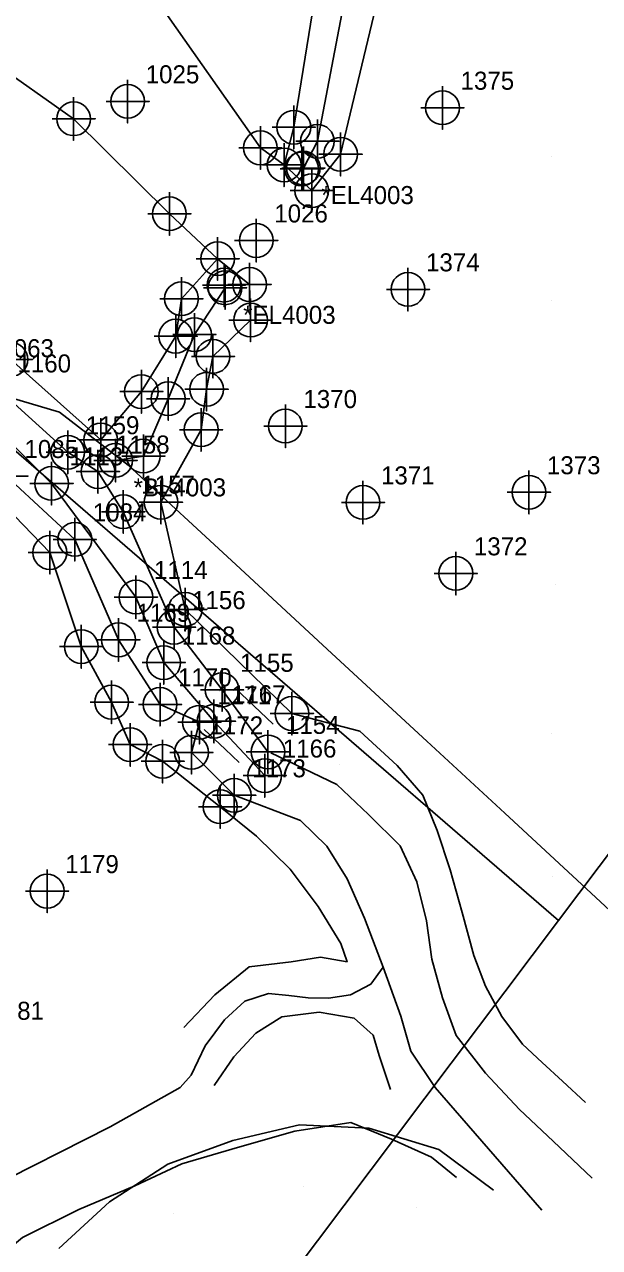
# Model space of a CAD drawing. Extents: x 1497074 to 1501343, y 481943 to 486114.
# Drawn here: x 1498850.2 to 1498929.9, y 484795.7 to 484965.4 of the extents above; entities that cross this region are included whole.
import ezdxf

# ---------------------------------------------------------------- set-up
doc = ezdxf.new("R2010")
doc.units = 0
for name, color, linetype in [('Exist DTM Breakline', 7, 'Continuous'), ('Exist DTM Breakline Cogo Point CELL', 7, 'Continuous'), ('Exist DTM Breakline Underwater', 7, 'Continuous'), ('Exist DTM Breakline Underwater Cogo Number', 7, 'Continuous'), ('Exist DTM Breakline Underwater Cogo Point CELL', 7, 'Continuous'), ('Exist DTM Drainline', 7, 'Continuous'), ('Exist DTM Drainline Cogo Comment', 7, 'Continuous'), ('Exist DTM Drainline Cogo Point CELL', 7, 'Continuous'), ('Exist DTM Regular Point CELL', 7, 'Continuous'), ('Exist DTM Regular Point Cogo Number', 7, 'Continuous'), ('Exist Hydro Stream or Body of Water', 7, 'Continuous'), ('Exist Hydro Stream or Body of Water Cogo Number', 7, 'Continuous'), ('Exist Hydro Stream or Body of Water Cogo Point CELL', 7, 'Continuous'), ('PH Exist DTM Boundary', 7, 'Continuous'), ('PH Exist DTM Breakline', 7, 'Continuous'), ('PH Exist DTM Obscure Area', 7, 'Continuous'), ('PH Exist DTM Point', 7, 'Continuous')]:
    doc.layers.add(name, color=color, linetype=linetype)

msp = doc.modelspace()

# ---------------------------------------------------------------- linework, layer by layer
at = {"layer": 'Exist DTM Breakline'}
for points in [[(1498886.17, 484945.87), (1498882.87, 484948.24), (1498867.57, 484970.04), (1498847.28, 484990.38), (1498827.38, 485006.54), (1498809.93, 485025.27)], [(1498775.21, 485004.72), (1498793.79, 484996.26), (1498808.42, 484984.36), (1498833.91, 484968.52), (1498856.98, 484952.27), (1498870.26, 484939.1), (1498876.95, 484932.87)], [(1498744.92, 484986.11), (1498746.76, 484983.79), (1498749.06, 484979.81), (1498751.42, 484976.44), (1498755.46, 484972.7), (1498760.73, 484968.38), (1498763.33, 484962.19), (1498774.08, 484951.56), (1498777.73, 484947.76), (1498788.85, 484944.25), (1498794.49, 484945.4), (1498805.54, 484938.25), (1498812.46, 484932.81), (1498812.92, 484927.65), (1498823.11, 484919.47), (1498839.03, 484907.27), (1498853.68, 484892.12), (1498858.04, 484879.07)], [(1498890, 484942.31), (1498886.17, 484945.87), (1498887.51, 484951.1), (1498891.9, 484978.31)], [(1498890, 484942.31), (1498893.99, 484947.35), (1498901.29, 484977.88)], [(1498848.29, 484918.89), (1498860.73, 484907.73), (1498866.37, 484914.43), (1498871.13, 484922.12), (1498871.93, 484927.32), (1498876.95, 484932.87), (1498881.38, 484929.29), (1498881.52, 484924.35), (1498876.3, 484919.32), (1498875.42, 484914.75), (1498874.66, 484909.15), (1498869.08, 484899.09), (1498872.46, 484884.23), (1498887.25, 484869.79)], [(1498877.3, 484856.86), (1498869.32, 484863.16), (1498864.82, 484865.47), (1498862.25, 484871.36), (1498858.04, 484879.07)]]:
    msp.add_lwpolyline(points, dxfattribs=at)
at = {"layer": 'Exist DTM Breakline Cogo Point CELL'}
for points in [[(1498856.98, 484955.27), (1498856.98, 484949.27), (1498856.98, 484952.27), (1498859.98, 484952.27), (1498853.98, 484952.27)], [(1498887.51, 484954.1), (1498887.51, 484948.1), (1498887.51, 484951.1), (1498890.51, 484951.1), (1498884.51, 484951.1)], [(1498882.87, 484951.24), (1498882.87, 484945.24), (1498882.87, 484948.24), (1498885.87, 484948.24), (1498879.87, 484948.24)], [(1498893.99, 484950.35), (1498893.99, 484944.35), (1498893.99, 484947.35), (1498896.99, 484947.35), (1498890.99, 484947.35)], [(1498886.17, 484948.87), (1498886.17, 484942.87), (1498886.17, 484945.87), (1498889.17, 484945.87), (1498883.17, 484945.87)], [(1498890, 484945.31), (1498890, 484939.31), (1498890, 484942.31), (1498893, 484942.31), (1498887, 484942.31)], [(1498870.26, 484942.1), (1498870.26, 484936.1), (1498870.26, 484939.1), (1498873.26, 484939.1), (1498867.26, 484939.1)], [(1498876.95, 484935.87), (1498876.95, 484929.87), (1498876.95, 484932.87), (1498879.95, 484932.87), (1498873.95, 484932.87)], [(1498881.38, 484932.29), (1498881.38, 484926.29), (1498881.38, 484929.29), (1498884.38, 484929.29), (1498878.38, 484929.29)], [(1498871.93, 484930.32), (1498871.93, 484924.32), (1498871.93, 484927.32), (1498874.93, 484927.32), (1498868.93, 484927.32)], [(1498881.52, 484927.35), (1498881.52, 484921.35), (1498881.52, 484924.35), (1498884.52, 484924.35), (1498878.52, 484924.35)], [(1498871.13, 484925.12), (1498871.13, 484919.12), (1498871.13, 484922.12), (1498874.13, 484922.12), (1498868.13, 484922.12)], [(1498876.3, 484922.32), (1498876.3, 484916.32), (1498876.3, 484919.32), (1498879.3, 484919.32), (1498873.3, 484919.32)], [(1498848.29, 484921.89), (1498848.29, 484915.89), (1498848.29, 484918.89), (1498851.29, 484918.89), (1498845.29, 484918.89)], [(1498866.37, 484917.43), (1498866.37, 484911.43), (1498866.37, 484914.43), (1498869.37, 484914.43), (1498863.37, 484914.43)], [(1498875.42, 484917.75), (1498875.42, 484911.75), (1498875.42, 484914.75), (1498878.42, 484914.75), (1498872.42, 484914.75)], [(1498874.66, 484912.15), (1498874.66, 484906.15), (1498874.66, 484909.15), (1498877.66, 484909.15), (1498871.66, 484909.15)], [(1498860.73, 484910.73), (1498860.73, 484904.73), (1498860.73, 484907.73), (1498863.73, 484907.73), (1498857.73, 484907.73)], [(1498869.08, 484902.09), (1498869.08, 484896.09), (1498869.08, 484899.09), (1498872.08, 484899.09), (1498866.08, 484899.09)], [(1498853.68, 484895.12), (1498853.68, 484889.12), (1498853.68, 484892.12), (1498856.68, 484892.12), (1498850.68, 484892.12)], [(1498872.46, 484887.23), (1498872.46, 484881.23), (1498872.46, 484884.23), (1498875.46, 484884.23), (1498869.46, 484884.23)], [(1498858.04, 484882.07), (1498858.04, 484876.07), (1498858.04, 484879.07), (1498861.04, 484879.07), (1498855.04, 484879.07)], [(1498862.25, 484874.36), (1498862.25, 484868.36), (1498862.25, 484871.36), (1498865.25, 484871.36), (1498859.25, 484871.36)], [(1498887.25, 484872.79), (1498887.25, 484866.79), (1498887.25, 484869.79), (1498890.25, 484869.79), (1498884.25, 484869.79)], [(1498864.82, 484868.47), (1498864.82, 484862.47), (1498864.82, 484865.47), (1498867.82, 484865.47), (1498861.82, 484865.47)], [(1498869.32, 484866.16), (1498869.32, 484860.16), (1498869.32, 484863.16), (1498872.32, 484863.16), (1498866.32, 484863.16)], [(1498877.3, 484859.86), (1498877.3, 484853.86), (1498877.3, 484856.86), (1498880.3, 484856.86), (1498874.3, 484856.86)]]:
    msp.add_lwpolyline(points, dxfattribs=at)
for centre in [(1498856.98, 484952.27), (1498887.51, 484951.1), (1498882.87, 484948.24), (1498893.99, 484947.35), (1498886.17, 484945.87), (1498890, 484942.31), (1498870.26, 484939.1), (1498876.95, 484932.87), (1498881.38, 484929.29), (1498871.93, 484927.32), (1498881.52, 484924.35), (1498871.13, 484922.12), (1498848.29, 484918.89), (1498876.3, 484919.32), (1498875.42, 484914.75), (1498866.37, 484914.43), (1498860.73, 484907.73), (1498874.66, 484909.15), (1498869.08, 484899.09), (1498853.68, 484892.12), (1498872.46, 484884.23), (1498858.04, 484879.07), (1498862.25, 484871.36), (1498887.25, 484869.79), (1498864.82, 484865.47), (1498869.32, 484863.16), (1498877.3, 484856.86)]:
    msp.add_circle(centre, 2.34, dxfattribs=at)
at = {"layer": 'Exist DTM Breakline Underwater'}
for points in [[(1498750.73, 484992.89), (1498758.04, 484983.48), (1498764.12, 484975.48), (1498764.69, 484973.18), (1498775.65, 484962.42), (1498785.17, 484949.25), (1498793.42, 484948.79), (1498808.56, 484943.26), (1498823.45, 484934.26), (1498824.11, 484928.79), (1498829.62, 484922.46), (1498831.92, 484922.46), (1498835.82, 484919.77), (1498853.92, 484901.7), (1498865.62, 484885.93), (1498869.47, 484876.85)], [(1498883.48, 484861.18), (1498876.43, 484868.71), (1498869.47, 484876.85)]]:
    msp.add_lwpolyline(points, dxfattribs=at)
at = {"layer": 'Exist DTM Breakline Underwater Cogo Point CELL'}
for points in [[(1498853.92, 484904.7), (1498853.92, 484898.7), (1498853.92, 484901.7), (1498856.92, 484901.7), (1498850.92, 484901.7)], [(1498865.62, 484888.93), (1498865.62, 484882.93), (1498865.62, 484885.93), (1498868.62, 484885.93), (1498862.62, 484885.93)], [(1498869.47, 484879.85), (1498869.47, 484873.85), (1498869.47, 484876.85), (1498872.47, 484876.85), (1498866.47, 484876.85)], [(1498876.43, 484871.71), (1498876.43, 484865.71), (1498876.43, 484868.71), (1498879.43, 484868.71), (1498873.43, 484868.71)], [(1498883.48, 484864.18), (1498883.48, 484858.18), (1498883.48, 484861.18), (1498886.48, 484861.18), (1498880.48, 484861.18)]]:
    msp.add_lwpolyline(points, dxfattribs=at)
for centre in [(1498853.92, 484901.7), (1498865.62, 484885.93), (1498869.47, 484876.85), (1498876.43, 484868.71), (1498883.48, 484861.18)]:
    msp.add_circle(centre, 2.34, dxfattribs=at)
at = {"layer": 'Exist DTM Drainline'}
for points in [[(1498896.74, 484980.44), (1498890.78, 484949.15), (1498888.83, 484945.44)], [(1498862.79, 484904.9), (1498866.65, 484905.49), (1498870.09, 484913.45), (1498873.74, 484922.33), (1498877.98, 484928.83)]]:
    msp.add_lwpolyline(points, dxfattribs=at)
at = {"layer": 'Exist DTM Drainline Cogo Point CELL'}
for points in [[(1498890.78, 484952.15), (1498890.78, 484946.15), (1498890.78, 484949.15), (1498893.78, 484949.15), (1498887.78, 484949.15)], [(1498888.83, 484948.44), (1498888.83, 484942.44), (1498888.83, 484945.44), (1498891.83, 484945.44), (1498885.83, 484945.44)], [(1498877.98, 484931.83), (1498877.98, 484925.83), (1498877.98, 484928.83), (1498880.98, 484928.83), (1498874.98, 484928.83)], [(1498873.74, 484925.33), (1498873.74, 484919.33), (1498873.74, 484922.33), (1498876.74, 484922.33), (1498870.74, 484922.33)], [(1498870.09, 484916.45), (1498870.09, 484910.45), (1498870.09, 484913.45), (1498873.09, 484913.45), (1498867.09, 484913.45)], [(1498866.65, 484908.49), (1498866.65, 484902.49), (1498866.65, 484905.49), (1498869.65, 484905.49), (1498863.65, 484905.49)], [(1498862.79, 484907.9), (1498862.79, 484901.9), (1498862.79, 484904.9), (1498865.79, 484904.9), (1498859.79, 484904.9)]]:
    msp.add_lwpolyline(points, dxfattribs=at)
for centre in [(1498890.78, 484949.15), (1498888.83, 484945.44), (1498877.98, 484928.83), (1498873.74, 484922.33), (1498870.09, 484913.45), (1498862.79, 484904.9), (1498866.65, 484905.49)]:
    msp.add_circle(centre, 2.34, dxfattribs=at)
at = {"layer": 'Exist DTM Regular Point CELL'}
for points in [[(1498864.47, 484957.69), (1498864.47, 484951.69), (1498864.47, 484954.69), (1498867.47, 484954.69), (1498861.47, 484954.69)], [(1498908.13, 484956.8), (1498908.13, 484950.8), (1498908.13, 484953.8), (1498911.13, 484953.8), (1498905.13, 484953.8)], [(1498888.6, 484948.31), (1498888.6, 484942.31), (1498888.6, 484945.31), (1498891.6, 484945.31), (1498885.6, 484945.31)], [(1498882.3, 484938.39), (1498882.3, 484932.39), (1498882.3, 484935.39), (1498885.3, 484935.39), (1498879.3, 484935.39)], [(1498877.83, 484932.2), (1498877.83, 484926.2), (1498877.83, 484929.2), (1498880.83, 484929.2), (1498874.83, 484929.2)], [(1498903.34, 484931.61), (1498903.34, 484925.61), (1498903.34, 484928.61), (1498906.34, 484928.61), (1498900.34, 484928.61)], [(1498886.34, 484912.65), (1498886.34, 484906.65), (1498886.34, 484909.65), (1498889.34, 484909.65), (1498883.34, 484909.65)], [(1498920.11, 484903.47), (1498920.11, 484897.47), (1498920.11, 484900.47), (1498923.11, 484900.47), (1498917.11, 484900.47)], [(1498897.1, 484902.06), (1498897.1, 484896.06), (1498897.1, 484899.06), (1498900.1, 484899.06), (1498894.1, 484899.06)], [(1498909.98, 484892.22), (1498909.98, 484886.22), (1498909.98, 484889.22), (1498912.98, 484889.22), (1498906.98, 484889.22)], [(1498853.31, 484848.15), (1498853.31, 484842.15), (1498853.31, 484845.15), (1498856.31, 484845.15), (1498850.31, 484845.15)]]:
    msp.add_lwpolyline(points, dxfattribs=at)
for centre in [(1498864.47, 484954.69), (1498908.13, 484953.8), (1498888.6, 484945.31), (1498882.3, 484935.39), (1498877.83, 484929.2), (1498903.34, 484928.61), (1498886.34, 484909.65), (1498920.11, 484900.47), (1498897.1, 484899.06), (1498909.98, 484889.22), (1498853.31, 484845.15)]:
    msp.add_circle(centre, 2.34, dxfattribs=at)
at = {"layer": 'Exist Hydro Stream or Body of Water'}
for points in [[(1498863.2, 484880.01), (1498857.14, 484893.93), (1498847.66, 484902.72), (1498837.7, 484911.61), (1498823.68, 484922.05), (1498815.7, 484933.39), (1498806.4, 484941.64), (1498794.46, 484948.15), (1498786.69, 484947.14), (1498778.28, 484951.13), (1498774.33, 484954.14), (1498765.31, 484965.22), (1498761.1, 484970.11), (1498757.39, 484977.12), (1498755.56, 484981.4), (1498752.49, 484986.02), (1498748.63, 484990.16)], [(1498883.92, 484864.46), (1498877.56, 484873.07), (1498870.9, 484881.75), (1498863.86, 484897.78), (1498860.35, 484903.34), (1498856.16, 484906.02), (1498846.68, 484914.59)], [(1498863.2, 484880.01), (1498868.96, 484871.06), (1498874.42, 484868.58), (1498873.32, 484864.39), (1498879.25, 484858.44)]]:
    msp.add_lwpolyline(points, dxfattribs=at)
at = {"layer": 'Exist Hydro Stream or Body of Water Cogo Point CELL'}
for points in [[(1498853.16, 484906.02), (1498859.16, 484906.02), (1498856.16, 484906.02), (1498856.16, 484903.02), (1498856.16, 484909.02)], [(1498844.66, 484902.72), (1498850.66, 484902.72), (1498847.66, 484902.72), (1498847.66, 484899.72), (1498847.66, 484905.72)], [(1498857.35, 484903.34), (1498863.35, 484903.34), (1498860.35, 484903.34), (1498860.35, 484900.34), (1498860.35, 484906.34)], [(1498860.86, 484897.78), (1498866.86, 484897.78), (1498863.86, 484897.78), (1498863.86, 484894.78), (1498863.86, 484900.78)], [(1498854.14, 484893.93), (1498860.14, 484893.93), (1498857.14, 484893.93), (1498857.14, 484890.93), (1498857.14, 484896.93)], [(1498867.9, 484881.75), (1498873.9, 484881.75), (1498870.9, 484881.75), (1498870.9, 484878.75), (1498870.9, 484884.75)], [(1498860.2, 484880.01), (1498866.2, 484880.01), (1498863.2, 484880.01), (1498863.2, 484877.01), (1498863.2, 484883.01)], [(1498874.56, 484873.07), (1498880.56, 484873.07), (1498877.56, 484873.07), (1498877.56, 484870.07), (1498877.56, 484876.07)], [(1498865.96, 484871.06), (1498871.96, 484871.06), (1498868.96, 484871.06), (1498868.96, 484868.06), (1498868.96, 484874.06)], [(1498871.42, 484868.58), (1498877.42, 484868.58), (1498874.42, 484868.58), (1498874.42, 484865.58), (1498874.42, 484871.58)], [(1498870.32, 484864.39), (1498876.32, 484864.39), (1498873.32, 484864.39), (1498873.32, 484861.39), (1498873.32, 484867.39)], [(1498880.92, 484864.46), (1498886.92, 484864.46), (1498883.92, 484864.46), (1498883.92, 484861.46), (1498883.92, 484867.46)], [(1498876.25, 484858.44), (1498882.25, 484858.44), (1498879.25, 484858.44), (1498879.25, 484855.44), (1498879.25, 484861.44)]]:
    msp.add_lwpolyline(points, dxfattribs=at)
for centre in [(1498856.16, 484906.02), (1498860.35, 484903.34), (1498863.86, 484897.78), (1498857.14, 484893.93), (1498870.9, 484881.75), (1498863.2, 484880.01), (1498877.56, 484873.07), (1498868.96, 484871.06), (1498874.42, 484868.58), (1498873.32, 484864.39), (1498883.92, 484864.46), (1498879.25, 484858.44)]:
    msp.add_circle(centre, 2.34, dxfattribs=at)
at = {"layer": 'PH Exist DTM Boundary'}
for points in [[(1498924.23, 484841.06), (1498545.19, 485168.9), (1498846.5, 485569.16), (1499227.59, 485244.03)], [(1498186.43, 484771.69), (1498560.82, 484438.23), (1498782.89, 484653.31), (1498924.23, 484841.06), (1498545.19, 485168.9), (1498406.94, 484985.26)]]:
    msp.add_lwpolyline(points, close=True, dxfattribs=at)
at = {"layer": 'PH Exist DTM Breakline'}
for points in [[(1498879.32, 484873.37), (1498884.64, 484868.32)], [(1498927.95, 484815.85), (1498924.77, 484818.79), (1498921.97, 484821.39), (1498919.2, 484823.94), (1498916.35, 484827.76), (1498914.08, 484831.99), (1498912.46, 484836.22), (1498910.84, 484842.2), (1498909.19, 484848.12), (1498907.38, 484853.54), (1498905.4, 484858.46), (1498901.82, 484862.57), (1498896.66, 484867.33), (1498887.25, 484869.79)], [(1498879.93, 484863), (1498878.01, 484864.82), (1498875.09, 484867.59)], [(1498884.32, 484864.35), (1498893.48, 484859.93), (1498897.87, 484855.78), (1498902.24, 484851.42), (1498904.55, 484846.43), (1498905.89, 484841.02), (1498906.64, 484835.74), (1498908.15, 484830.34), (1498910.04, 484825.12), (1498914.09, 484819.93), (1498918.8, 484814.89), (1498923.46, 484810.47), (1498928.86, 484805.34)], [(1498921.91, 484800.9), (1498907.13, 484817.91), (1498903.76, 484822.95), (1498902.35, 484827.79), (1498899.92, 484834.62), (1498897.3, 484841.4), (1498894.92, 484846.84), (1498892.08, 484851.4), (1498888.42, 484854.94), (1498879.25, 484858.44)], [(1498891.22, 484836), (1498894.9, 484835.35), (1498894.03, 484837.89), (1498890.88, 484843.03), (1498887, 484848.19), (1498882.35, 484852.77), (1498877.3, 484856.86)], [(1498891.22, 484836), (1498887.12, 484835.35), (1498881.32, 484834.64), (1498876.54, 484830.77), (1498872.25, 484826.26)], [(1498899.92, 484834.62), (1498898.18, 484832.26), (1498895.35, 484830.79), (1498892.32, 484830.33), (1498889.5, 484830.35), (1498886.8, 484830.67), (1498884.01, 484830.97), (1498880.74, 484829.88), (1498877.91, 484827.3), (1498875.24, 484823.68), (1498873.28, 484819.62), (1498871.75, 484817.91)], [(1498900.91, 484817.64), (1498899.36, 484822.34), (1498898.53, 484825.19), (1498895.88, 484827.53), (1498891.03, 484828.35), (1498885.84, 484827.7), (1498882.22, 484825.44), (1498879.2, 484822.17), (1498876.48, 484818.19)], [(1498871.75, 484817.91), (1498862.06, 484812.48), (1498844.48, 484803.59), (1498816.16, 484786.08)], [(1498751.28, 484759.9), (1498758.99, 484762.13), (1498767.46, 484763.96), (1498776.63, 484766.15), (1498786.71, 484768.77), (1498797.68, 484771.65), (1498806.73, 484773.91), (1498815.79, 484776.07), (1498824.19, 484778.19), (1498831.77, 484781.06), (1498838.18, 484786.15), (1498843.82, 484792.08), (1498849.87, 484797.11), (1498857.7, 484800.99), (1498865.48, 484804.27), (1498872, 484807.32), (1498879.68, 484809.61), (1498887.65, 484811.86), (1498895.42, 484813.08), (1498901.06, 484810.76), (1498906.62, 484808.24), (1498910.07, 484805.42)]]:
    msp.add_lwpolyline(points, dxfattribs=at)
at = {"layer": 'PH Exist DTM Obscure Area'}
for points in [[(1498841.56, 484915.58), (1498855, 484911.56)], [(1498855, 484911.56), (1498864.55, 484904.23), (1498879.46, 484890.44), (1498892.8, 484878.11), (1498905.94, 484865.96), (1498916.77, 484855.95), (1498926.79, 484846.67), (1498937.17, 484837.08), (1498941.47, 484831.09), (1498947.37, 484824.95)], [(1498915.21, 484803.68), (1498907.63, 484809.32), (1498897.92, 484812.26), (1498888.28, 484812.73), (1498879.06, 484810.59), (1498870.03, 484807.28), (1498861.95, 484802.08), (1498854.91, 484795.57)]]:
    msp.add_lwpolyline(points, dxfattribs=at)
at = {"layer": 'PH Exist DTM Point'}
for p, q in [((1498923.3, 484947.07), (1498923.3, 484947.07)), ((1498889.09, 484943.3), (1498889.09, 484943.3)), ((1498923.29, 484927.09), (1498923.29, 484927.09)), ((1498923.84, 484887.65), (1498923.84, 484887.65)), ((1498904.52, 484867.2), (1498904.52, 484867.2)), ((1498923.31, 484867.08), (1498923.31, 484867.08)), ((1498893.79, 484862.75), (1498893.79, 484862.75)), ((1498923.38, 484847.15), (1498923.38, 484847.15)), ((1498888.89, 484804.14), (1498888.89, 484804.14)), ((1498870.83, 484800.5), (1498870.83, 484800.5)), ((1498904.48, 484801.23), (1498904.48, 484801.23))]:
    msp.add_line(p, q, dxfattribs=at)

# ---------------------------------------------------------------- texts
at = {"layer": 'Exist DTM Breakline Underwater Cogo Number'}
for s, p in [('1113', (1498856.42, 484904.2)), ('1114', (1498868.12, 484888.43)), ('1168', (1498871.97, 484879.35)), ('1167', (1498878.93, 484871.21)), ('1166', (1498885.98, 484863.68))]:
    msp.add_text(s, height=2.5, dxfattribs=at).set_placement(p)
at = {"layer": 'Exist DTM Drainline Cogo Comment'}
for s, p in [('*EL4003', (1498891.33, 484940.44)), ('*EL4003', (1498880.48, 484923.83)), ('*BL4003', (1498865.29, 484899.9))]:
    msp.add_text(s, height=2.5, dxfattribs=at).set_placement(p)
at = {"layer": 'Exist DTM Regular Point Cogo Number'}
for s, p in [('1025', (1498866.97, 484957.19)), ('1375', (1498910.63, 484956.3)), ('1026', (1498884.8, 484937.89)), ('1374', (1498905.84, 484931.11)), ('1370', (1498888.84, 484912.15)), ('1373', (1498922.61, 484902.97)), ('1371', (1498899.6, 484901.56)), ('1372', (1498912.48, 484891.72)), ('1179', (1498855.81, 484847.65)), ('1181', (1498845.43, 484827.31))]:
    msp.add_text(s, height=2.5, dxfattribs=at).set_placement(p)
at = {"layer": 'Exist Hydro Stream or Body of Water Cogo Number'}
for s, p in [('1063', (1498846.81, 484919.2)), ('1160', (1498849.18, 484917.09)), ('1159', (1498858.66, 484908.52)), ('1158', (1498862.85, 484905.84)), ('1085', (1498850.16, 484905.22)), ('1157', (1498866.36, 484900.28)), ('1084', (1498859.64, 484896.43)), ('1156', (1498873.4, 484884.26)), ('1169', (1498865.7, 484882.51)), ('1155', (1498880.06, 484875.57)), ('1170', (1498871.46, 484873.56)), ('1171', (1498876.92, 484871.08)), ('1172', (1498875.82, 484866.89)), ('1154', (1498886.42, 484866.96)), ('1173', (1498881.75, 484860.94))]:
    msp.add_text(s, height=2.5, dxfattribs=at).set_placement(p)

doc.saveas('drawing.dxf')
